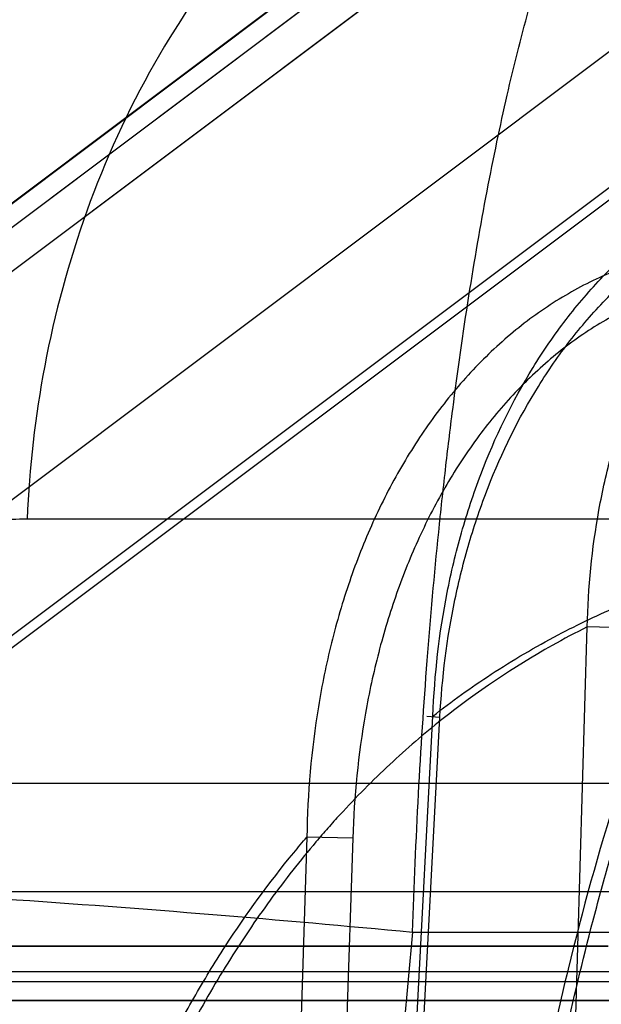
# Model space of a CAD drawing. Header units: millimetres. Extents: x 0 to 297, y 0 to 210.
# Tile 387 of 499: x 239.9615 to 239.9989, y 160.0382 to 160.1015. Entities that reach past the tile are written whole.
import ezdxf

# ---------------------------------------------------------------- set-up
doc = ezdxf.new("R2010")
doc.units = ezdxf.units.MM
doc.header["$LTSCALE"] = 16.335
doc.layers.get('0').update_dxf_attribs({"linetype": 'CONTINUOUS'})
for name, color, linetype in [('AXES_REF', 7, 'CONTINUOUS'), ('INTFCLR_1', 7, 'CONTINUOUS'), ('INTFCLR_144815', 7, 'CONTINUOUS'), ('INTFCLR_72935', 7, 'CONTINUOUS')]:
    doc.layers.add(name, color=color, linetype=linetype)

msp = doc.modelspace()

# ---------------------------------------------------------------- linework, layer by layer
at = {"color": 7, "linetype": 'Continuous'}
for radius in [6.787079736, 6.7865, 6.743039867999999]:
    msp.add_circle((241.4889109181, 154.7114647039), radius, dxfattribs=at)
for radius, start, end in [(6.72, 278.2771290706, 261.7228709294), (6.874, 113.0826918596, 346.8308908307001)]:
    msp.add_arc((241.4889109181, 154.7114647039), radius, start, end, dxfattribs=at)
at = {"layer": 'AXES_REF', "color": 9, "linetype": 'Continuous'}
msp.add_arc((241.4889109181, 154.7114647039), 6.191158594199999, 94.4118118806, 85.5881881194, dxfattribs=at)
at = {"layer": 'INTFCLR_1', "color": 9, "linetype": 'Continuous'}
for p, q in [((239.8936485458, 160.0391647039), (240.0188691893, 160.1330801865)), ((240.0137915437, 160.1248969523), (239.9032152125, 160.0419647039)), ((239.9993203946, 160.0419647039), (239.9032152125, 160.0419647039)), ((239.8915485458, 160.0384647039), (240.0467588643, 160.0384647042))]:
    msp.add_line(p, q, dxfattribs=at)
at = {"layer": 'INTFCLR_1', "color": 6, "linetype": 'Continuous'}
for p, q in [((240.0194342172, 160.1319610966), (239.8949604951, 160.0386058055)), ((240.0278342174, 160.1207610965), (239.9272180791, 160.0452989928))]:
    msp.add_line(p, q, dxfattribs=at)
at = {"layer": 'INTFCLR_144815', "color": 9, "linetype": 'Continuous'}
for p, q in [((240.9525085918, 160.0693955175), (239.96197662, 160.0693955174)), ((239.9960100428, 159.9964647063), (239.9979811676, 160.0624741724)), ((240.0009490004, 160.0624009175), (239.9979811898, 160.0624741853)), ((239.9848707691, 159.9964647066), (239.9880569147, 160.056737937)), ((239.9853243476, 159.9964647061), (239.9885041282, 160.0566646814)), ((239.9876590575, 160.0567311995), (239.9885041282, 160.0566646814)), ((240.1762475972, 160.0524036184), (239.8132682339, 160.052403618)), ((239.9799577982, 160.0489666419), (239.9782641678, 159.9964647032)), ((239.9829032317, 160.0488933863), (239.9799577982, 160.0489666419)), ((239.9829032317, 160.0488933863), (239.9812098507, 159.9964647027)), ((239.8202679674, 160.0454647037), (240.2182785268, 160.045464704)), ((239.9867514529, 160.0428610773), (239.9845423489, 160.019454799)), ((239.9867530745, 160.0428609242), (240.0256077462, 160.0428609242))]:
    msp.add_line(p, q, dxfattribs=at)
at = {"layer": 'INTFCLR_144815', "color": 7, "linetype": 'Continuous'}
msp.add_open_spline([(240.0417366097, 160.0774146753), (240.0404082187, 160.0870409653), (240.0377931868, 160.106017), (240.0339522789, 160.1339701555), (240.0302673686, 160.1608705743), (240.0267035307, 160.1869713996), (240.0232262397, 160.2125274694), (240.0198196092, 160.2376613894), (240.0165365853, 160.2619870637), (240.0134139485, 160.2852326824), (240.010436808, 160.3075085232), (240.0075778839, 160.3290220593), (240.0048351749, 160.3497957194), (240.0022622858, 160.3694278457), (239.9999019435, 160.3875873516), (239.9978084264, 160.403840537), (239.995956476, 160.4183581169), (239.9943493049, 160.4310863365), (239.992932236, 160.4424323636), (239.9916872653, 160.4525149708), (239.9905885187, 160.4615232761), (239.989632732, 160.4694615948), (239.988782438, 160.4766167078), (239.9880265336, 160.483067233), (239.9873492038, 160.4889367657), (239.9867680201, 160.4940517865), (239.9862444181, 160.4987336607), (239.9857699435, 160.503050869), (239.9853439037, 160.5070025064), (239.9849735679, 160.5105052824), (239.9846399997, 160.5137253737), (239.984338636, 160.5167010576), (239.9840717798, 160.519401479), (239.9838356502, 160.5218518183), (239.983624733, 160.524101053), (239.9834362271, 160.5261733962), (239.9832673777, 160.5280896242), (239.9831173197, 160.5298536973), (239.9829840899, 160.5314839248), (239.9828725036, 160.5329076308), (239.9827763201, 160.5341893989), (239.9826886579, 160.535414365), (239.9826092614, 160.5365890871), (239.9825227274, 160.5379591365), (239.982442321, 160.5393725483), (239.9823702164, 160.5408799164), (239.9823185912, 160.5422531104), (239.9822845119, 160.5436569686), (239.9822819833, 160.5449758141), (239.9823110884, 160.5462814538), (239.9824269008, 160.5472357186), (239.9825294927, 160.5484231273), (239.982900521, 160.5483959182)], degree=3, knots=[0, 0, 0, 0, 0.0613840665, 0.1210015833, 0.178234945, 0.2328968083, 0.2874063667, 0.3411562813, 0.3931156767, 0.4424610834, 0.4893142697, 0.5350799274, 0.5795535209, 0.62167709, 0.660153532, 0.6952292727, 0.7251941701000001, 0.7526020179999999, 0.776269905, 0.7974221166, 0.8167759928, 0.8335956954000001, 0.847929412, 0.8622917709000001, 0.8746214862, 0.8852523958, 0.894810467, 0.9043805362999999, 0.9126877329, 0.9199170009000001, 0.9266303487, 0.9331373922, 0.9388100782, 0.9437715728, 0.9486875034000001, 0.9530804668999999, 0.9569162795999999, 0.9608389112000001, 0.9642640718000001, 0.9672484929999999, 0.9698598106, 0.9723835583, 0.9750061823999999, 0.9772972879, 0.9810550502, 0.9839495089, 0.9868275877, 0.9897432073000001, 0.9927891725, 0.9952691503, 0.9976499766, 1, 1, 1, 1], dxfattribs=at)
at = {"layer": 'INTFCLR_144815', "color": 9, "linetype": 'Continuous'}
for points, knots in [([(240.0072747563, 160.1224647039), (240.0045853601, 160.1224647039), (239.9989910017, 160.1218451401), (239.9907343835, 160.118980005), (239.9828039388, 160.1140492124), (239.9757077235, 160.1071923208), (239.969868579, 160.0987746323), (239.9655629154, 160.0893197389), (239.9628862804, 160.0794171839), (239.9621166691, 160.0726946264), (239.96197662, 160.0693955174)], [0, 0, 0, 0, 0.1050837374, 0.21787631, 0.3387406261, 0.4670384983, 0.6007623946, 0.736684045, 0.8709766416, 1, 1, 1, 1]), ([(239.9867530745, 160.0428609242), (239.9868466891, 160.0458226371), (239.9870946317, 160.0516414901), (239.9876537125, 160.0602104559), (239.9882692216, 160.0671516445), (239.9888492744, 160.0725280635), (239.9894633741, 160.077592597), (239.9903102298, 160.0835676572), (239.9912971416, 160.0892917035), (239.9921529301, 160.093581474), (239.9930027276, 160.0974635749), (239.9941086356, 160.1018956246), (239.9955488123, 160.1067011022), (239.9970580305, 160.1108653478), (239.9984172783, 160.1139190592), (239.9995485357, 160.1160330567), (240.0006057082, 160.1177702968), (240.0019335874, 160.1195679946), (240.0036463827, 160.1212049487), (240.0054226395, 160.1222244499), (240.0066808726, 160.1224647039), (240.0072747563, 160.1224647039)], [0, 0, 0, 0, 0.1042635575, 0.2049087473, 0.3021266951, 0.3494296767, 0.3951775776, 0.4816294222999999, 0.5617414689, 0.5995186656, 0.6355363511, 0.7015662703, 0.7601961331, 0.8119752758, 0.8573235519, 0.8776594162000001, 0.8962984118, 0.9288575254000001, 0.9560174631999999, 0.97910347, 1, 1, 1, 1]), ([(239.9979811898, 160.0624741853), (239.998031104, 160.0649882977), (239.9983988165, 160.0687467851), (239.9993615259, 160.0730171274), (240.0000588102, 160.0753871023), (240.0012237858, 160.0787848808), (240.0027487, 160.0820245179), (240.0046355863, 160.0849916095), (240.0059492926, 160.0868388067), (240.0077294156, 160.0889654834), (240.0097101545, 160.0908500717), (240.0113916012, 160.092182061), (240.0139334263, 160.093951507), (240.0167372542, 160.0953043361), (240.0196628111, 160.0961209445), (240.0216179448, 160.0965189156), (240.0250905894, 160.0968454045), (240.0280973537, 160.0964655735), (240.0300144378, 160.0959470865)], [0, 0, 0, 0, 0.1415064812, 0.2113104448, 0.2461202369, 0.280468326, 0.4134509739, 0.4460433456, 0.4782975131, 0.5409537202, 0.6017877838, 0.6317837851, 0.6615815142, 0.7760743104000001, 0.8042398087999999, 0.8324475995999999, 0.8882424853, 1, 1, 1, 1]), ([(239.9918806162, 160.0019599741), (239.9920661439, 160.0048880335), (239.9924205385, 160.009260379), (239.9930465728, 160.0150399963), (239.9937583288, 160.020656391), (239.994812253, 160.0274773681), (239.9963483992, 160.0354107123), (239.9978558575, 160.0418079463), (239.9990328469, 160.0461596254), (239.9997321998, 160.0485807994), (240.000780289, 160.0520583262), (240.0024414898, 160.057048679), (240.0049028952, 160.063361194), (240.0071449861, 160.0682919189), (240.0088132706, 160.0715538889), (240.0097787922, 160.0733347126), (240.0112020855, 160.0758604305), (240.0133989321, 160.0794129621), (240.017462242, 160.085028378), (240.0213997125, 160.0893262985), (240.0250179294, 160.0924281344), (240.0272269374, 160.0941445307), (240.0289163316, 160.0952809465), (240.0300143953, 160.0959470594)], [0, 0, 0, 0, 0.0839822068, 0.1255314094, 0.166399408, 0.2460266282, 0.3230456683, 0.3976498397, 0.43409919, 0.4520761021, 0.4697861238, 0.5380636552, 0.6025619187, 0.6636457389, 0.6930137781, 0.7074212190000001, 0.7216279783, 0.7760004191, 0.8268564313, 0.9199491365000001, 0.9418203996, 0.9632373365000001, 1, 1, 1, 1]), ([(239.9880569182, 160.056737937), (239.988159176, 160.0593984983), (239.9886109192, 160.0633762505), (239.9896896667, 160.0678957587), (239.990462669, 160.0704166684), (239.9917547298, 160.0740564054), (239.9937053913, 160.0780936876), (239.9965464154, 160.0822366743), (239.9989272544, 160.085019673), (240.0015492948, 160.0874529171), (240.0039273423, 160.0891708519), (240.0059240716, 160.0903316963), (240.0079504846, 160.0913297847), (240.0105702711, 160.0922991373), (240.01329058, 160.0928728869), (240.0154869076, 160.0930792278), (240.0176809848, 160.0931185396), (240.0204277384, 160.0928512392), (240.022569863, 160.0923064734), (240.0236216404, 160.091955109)], [0, 0, 0, 0, 0.1377789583, 0.206061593, 0.2402336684, 0.2741707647, 0.4059257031, 0.4705534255, 0.5337519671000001, 0.5950390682, 0.6552457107, 0.6851158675, 0.7144741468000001, 0.7720589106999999, 0.8291580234, 0.8577649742, 0.886116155, 0.9426164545, 1, 1, 1, 1]), ([(239.9885041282, 160.0566646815), (239.9886386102, 160.0591966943), (239.989116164, 160.0629776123), (239.9901875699, 160.0672696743), (239.9909452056, 160.069661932), (239.9922037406, 160.0731133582), (239.9940829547, 160.0769391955), (239.9968001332, 160.0808652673), (239.9990697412, 160.0835000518), (240.0015610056, 160.0858044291), (240.0038165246, 160.0874316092), (240.0057080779, 160.088530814), (240.0076242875, 160.0894762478), (240.0100985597, 160.0903950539), (240.0126662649, 160.0909392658), (240.0147370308, 160.0911369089), (240.0168026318, 160.0911761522), (240.019386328, 160.0909279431), (240.0213997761, 160.0904133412), (240.0223874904, 160.0900819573)], [0, 0, 0, 0, 0.1383967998, 0.2069534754, 0.2412534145, 0.2753102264, 0.4074740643, 0.4722508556, 0.535550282, 0.5968850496, 0.6570763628, 0.6869117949, 0.7162142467, 0.7736285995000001, 0.8304669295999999, 0.8589069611, 0.8870712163, 0.9431353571, 1, 1, 1, 1]), ([(240.0166958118, 160.0848875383), (240.0156069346, 160.0853816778), (240.0133746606, 160.0861978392), (240.0104622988, 160.086754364), (240.0081252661, 160.086901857), (240.0057954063, 160.0868543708), (240.0034810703, 160.0865125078), (240.0012286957, 160.0858897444), (239.9989997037, 160.0850775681), (239.9963105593, 160.0837158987), (239.9938264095, 160.0819571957), (239.9919635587, 160.0803327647), (239.9901703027, 160.0785453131), (239.98811071, 160.0760644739), (239.9863282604, 160.0733342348), (239.9850605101, 160.0710074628), (239.9838926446, 160.0685793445), (239.9828963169, 160.0660523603), (239.9820666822, 160.0634457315), (239.9813406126, 160.0607678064), (239.9803590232, 160.0559718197), (239.9800024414, 160.0517700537), (239.9799577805, 160.048966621)], [0, 0, 0, 0, 0.0586437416, 0.1160164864, 0.1447325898, 0.1733635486, 0.2301965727, 0.2588413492, 0.2878771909, 0.3464292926, 0.4060466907, 0.4366382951, 0.4675710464, 0.5301402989, 0.5943666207, 0.6271439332, 0.6600424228, 0.7264619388, 0.7601297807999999, 0.7941690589, 0.8624929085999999, 1, 1, 1, 1]), ([(240.017929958, 160.083155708), (240.0169100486, 160.0836234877), (240.0148169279, 160.0843980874), (240.0120813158, 160.0849206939), (240.0098842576, 160.0850585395), (240.0076900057, 160.0850106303), (240.0055084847, 160.0846851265), (240.0033836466, 160.08409322), (240.0012770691, 160.0833195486), (239.9987310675, 160.0820259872), (239.9963768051, 160.0803554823), (239.9946078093, 160.0788123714), (239.9929000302, 160.0771138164), (239.9909343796, 160.0747549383), (239.9892275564, 160.0721588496), (239.9880071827, 160.0699456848), (239.9868784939, 160.0676336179), (239.9859104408, 160.0652259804), (239.9850959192, 160.0627413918), (239.9843771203, 160.0601858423), (239.9833863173, 160.0556013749), (239.9829912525, 160.0515805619), (239.9829032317, 160.0488933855)], [0, 0, 0, 0, 0.0579009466, 0.1146057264, 0.1430197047, 0.1713738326, 0.227751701, 0.2562155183, 0.2850979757, 0.3434409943, 0.402966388, 0.4335510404, 0.4645021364, 0.5271784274, 0.5915970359, 0.6245004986, 0.6575469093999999, 0.7243162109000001, 0.7581835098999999, 0.7924420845, 0.8612617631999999, 1, 1, 1, 1]), ([(240.0166958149, 160.0848875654), (240.015992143, 160.0840324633), (240.0148812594, 160.0826073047), (240.0134114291, 160.0805597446), (240.0112500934, 160.0773576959), (240.0093527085, 160.0741392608), (240.0064049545, 160.0685428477), (240.0044363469, 160.0642038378), (240.0025703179, 160.05946958), (240.0013105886, 160.0560727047), (239.9991921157, 160.0497909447), (239.9971169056, 160.0422837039), (239.995580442, 160.0354621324), (239.9947585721, 160.0313746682), (239.9935838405, 160.0250276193), (239.992149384, 160.0152362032), (239.9913547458, 160.0064401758), (239.9910714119, 160.0019599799)], [0, 0, 0, 0, 0.037731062, 0.0615327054, 0.0858667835, 0.1693452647, 0.1886175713, 0.301387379, 0.3313841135, 0.3620034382, 0.4248151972, 0.5572078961, 0.6271273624, 0.6630327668, 0.6992546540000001, 0.8470480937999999, 1, 1, 1, 1]), ([(239.96197662, 160.0693955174), (239.9613278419, 160.069395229), (239.960031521, 160.0693255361), (239.958106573, 160.0690089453), (239.9562111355, 160.0684813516), (239.9546672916, 160.0678673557), (239.9534534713, 160.0672680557), (239.9522382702, 160.0665864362), (239.950758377, 160.0655970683), (239.9490732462, 160.0642053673), (239.9474688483, 160.0626001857), (239.9462196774, 160.0610947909), (239.9452694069, 160.0597807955), (239.9443349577, 160.0583676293), (239.9432555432, 160.0564733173), (239.942313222, 160.0544602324), (239.9416346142, 160.0527587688), (239.9410030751, 160.0509754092), (239.9403314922, 160.0486676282), (239.9397228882, 160.0458047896), (239.9394548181, 160.0438521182), (239.9393559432, 160.0428609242)], [0, 0, 0, 0, 0.0510003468, 0.1018158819, 0.1530610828, 0.2053708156, 0.232153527, 0.2594328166, 0.3148548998, 0.3718232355, 0.4309670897, 0.4930055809, 0.5253679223, 0.5584094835, 0.6261462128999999, 0.6965411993, 0.7329500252, 0.7701113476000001, 0.8452290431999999, 0.9216956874, 1, 1, 1, 1]), ([(239.9880569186, 160.0567379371), (239.9892658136, 160.0576859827), (239.9918684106, 160.0595548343), (239.9959055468, 160.061933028), (239.9994535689, 160.0636151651), (240.0022751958, 160.0647383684), (240.0066619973, 160.0662672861), (240.0135055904, 160.0678580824), (240.0197294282, 160.0682964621), (240.0228550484, 160.0682964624)], [0, 0, 0, 0, 0.1234078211, 0.2570125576, 0.3758298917, 0.4384281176, 0.5008929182, 0.748925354, 1, 1, 1, 1]), ([(239.9979813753, 160.0624742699), (239.9972172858, 160.0620930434), (239.9939465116, 160.0603611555), (239.989636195, 160.0574588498), (239.9852165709, 160.0536495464), (239.9828400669, 160.051251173), (239.9813052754, 160.0495466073), (239.9802808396, 160.0483639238), (239.9785225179, 160.0462124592), (239.976145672, 160.0429446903), (239.9735211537, 160.0387325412), (239.9717385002, 160.035377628), (239.9706177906, 160.03304312), (239.9698768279, 160.0314322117), (239.9686341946, 160.028546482), (239.9670381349, 160.0242915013), (239.9654094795, 160.018997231), (239.9642928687, 160.0144365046), (239.9635421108, 160.0106844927), (239.9628855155, 160.0068355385), (239.9625147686, 160.0039157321), (239.9623221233, 160.0019599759)], [0, 0, 0, 0, 0.0349656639, 0.1515158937, 0.2116583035, 0.2737159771, 0.2895989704, 0.3055789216, 0.337781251, 0.4033508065, 0.4708757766, 0.5408433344, 0.5587814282, 0.5769111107, 0.613445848, 0.6874148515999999, 0.7628661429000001, 0.8401335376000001, 0.8795657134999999, 0.9195289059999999, 1, 1, 1, 1]), ([(239.9615001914, 160.0019599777), (239.9617947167, 160.0049561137), (239.9626323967, 160.0108537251), (239.9641450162, 160.0173646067), (239.9653807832, 160.0215743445), (239.9662528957, 160.0243059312), (239.9678968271, 160.0288921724), (239.9701091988, 160.0339067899), (239.9723403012, 160.0380513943), (239.9736743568, 160.0403070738), (239.9756876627, 160.043509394), (239.9777938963, 160.0463997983), (239.9796735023, 160.0486357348), (239.9799577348, 160.0489665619)], [0, 0, 0, 0, 0.1761944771, 0.3481269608, 0.3906384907, 0.4329517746, 0.5159259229, 0.6756948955, 0.7530950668, 0.7912917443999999, 0.8290459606, 0.9744737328, 1, 1, 1, 1]), ([(239.9393559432, 160.0428609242), (239.9383532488, 160.0430406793), (239.9365181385, 160.0433877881), (239.9343570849, 160.0438585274), (239.932931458, 160.0442407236), (239.9321300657, 160.0444861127), (239.9315337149, 160.0447353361), (239.9311541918, 160.0449180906), (239.9309397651, 160.0452152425), (239.931221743, 160.0454701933), (239.9316666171, 160.0455847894), (239.9323966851, 160.0457282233), (239.9334037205, 160.0458228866), (239.9347017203, 160.045900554), (239.9362804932, 160.0459448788), (239.9389234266, 160.0459650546), (239.9428304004, 160.0458963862), (239.9481358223, 160.0457031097), (239.9541121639, 160.0453983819), (239.9627845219, 160.044862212), (239.9737180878, 160.044038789), (239.9824763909, 160.0432646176), (239.9867530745, 160.0428609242)], [0, 0, 0, 0, 0.0471680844, 0.0864673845, 0.1023973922, 0.1154511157, 0.1253631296, 0.1319656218, 0.1356291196, 0.1393919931, 0.1464843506, 0.1577201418, 0.1733767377, 0.1934510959, 0.2178626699, 0.246518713, 0.3158164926, 0.3987770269, 0.4923302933, 0.5928916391, 0.8010957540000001, 1, 1, 1, 1])]:
    msp.add_open_spline(points, degree=3, knots=knots, dxfattribs=at)
at = {"layer": 'INTFCLR_72935', "color": 9, "linetype": 'Continuous'}
for p, q in [((240.0188749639, 160.1330993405), (239.8936147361, 160.0391645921)), ((239.9031823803, 160.0419647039), (240.0137969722, 160.1249164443)), ((239.9031823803, 160.0419647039), (239.9993203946, 160.0419647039)), ((240.0467588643, 160.0384647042), (239.8915148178, 160.0384647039))]:
    msp.add_line(p, q, dxfattribs=at)
at = {"layer": 'INTFCLR_72935', "color": 6, "linetype": 'Continuous'}
for p, q in [((239.8939220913, 160.0378522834), (240.0206767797, 160.1329077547)), ((240.0388571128, 160.1202925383), (239.9481892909, 160.0522992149)), ((239.9485567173, 160.0518092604), (240.039389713, 160.1199264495)), ((240.0016113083, 160.0403114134), (239.9523889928, 160.0403114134)), ((239.9523889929, 160.0396989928), (240.0016113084, 160.0396989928))]:
    msp.add_line(p, q, dxfattribs=at)

doc.saveas('drawing.dxf')
